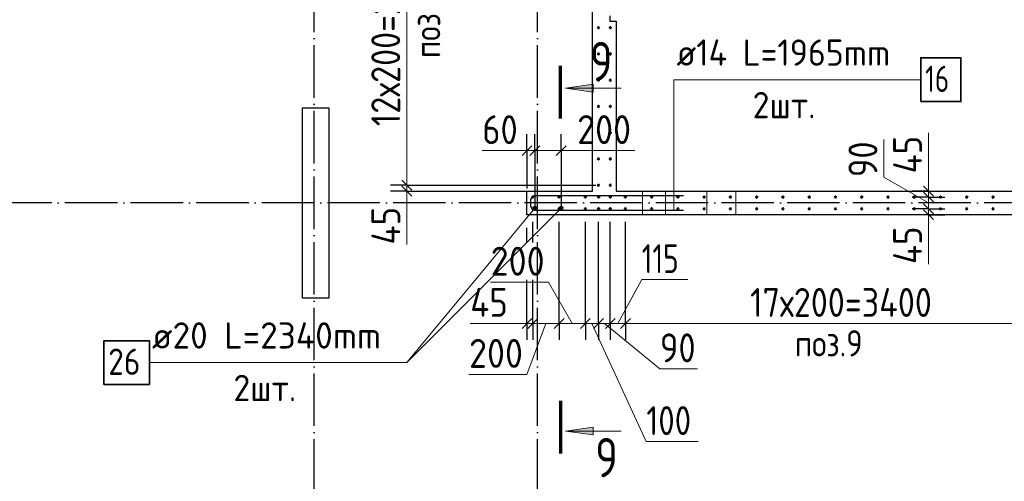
# Model space of a CAD drawing. Header units: millimetres. Extents: x -49773 to 2322955, y -3321 to 58485.
# Tile 504 of 580: x 1920075 to 1927575, y 36720 to 40237. Entities that reach past the tile are written whole.
import ezdxf

# ---------------------------------------------------------------- set-up
doc = ezdxf.new("R2010")
doc.units = ezdxf.units.MM
for name, pattern in [('______11', [500, 400, -50, 0, -50]), ('______2', [270, 200, -70]), ('______5', [1100, 800, -100, 100, -100])]:
    doc.linetypes.add(name, pattern=pattern)
for name, color, linetype, lineweight in [('Standard', 7, 'Continuous', 25), ('Арм.стержн. вертикальными 1', 22, 'Continuous', 35), ('Арм.стержн.горизонт. 2', 202, 'Continuous', 35), ('Обозначение разреза_ общее', 7, 'Continuous', 25), ('Размерная линия_ общее', 7, 'Continuous', 13), ('Стена_ общее', 7, 'Continuous', 35)]:
    doc.layers.add(name, color=color, linetype=linetype, lineweight=lineweight)
doc.layers.add('Арм.стержн. вертикальными 2', color=7, linetype='Continuous', lineweight=35, true_color=0x006e00)
doc.layers.add('Осевая линия_ общее', color=7, linetype='______5', lineweight=13, true_color=0xa0a0a0)
doc.styles.add('ISOCPEUR', font='txt')

msp = doc.modelspace()

# ---------------------------------------------------------------- hatches: boundary and pattern name
at = {"layer": 'Обозначение разреза_ общее', "linetype": 'Continuous', "lineweight": 13, "transparency": 33554687}
for points in [[(1924443.3, 39684.6), (1924233.3, 39714.6), (1924443.3, 39744.6)], [(1924443.3, 37073.2), (1924233.3, 37103.2), (1924443.3, 37133.2)]]:
    msp.add_hatch(color=7, dxfattribs=at).paths.add_polyline_path(points, flags=16)

# ---------------------------------------------------------------- linework, layer by layer
at = {"color": 7, "linetype": 'Continuous', "lineweight": 25, "transparency": 33554687}
for p, q in [((1922228.8, 38115.9), (1922228.8, 39565.9)), ((1922228.8, 39565.9), (1922428.8, 39565.9)), ((1922428.8, 39565.9), (1922428.8, 38115.9)), ((1922428.8, 38115.9), (1922228.8, 38115.9))]:
    msp.add_line(p, q, dxfattribs=at)
at = {"layer": 'Арм.стержн. вертикальными 1', "color": 4, "linetype": 'Continuous', "lineweight": 50, "transparency": 33554687}
for centre in [(1924483.8, 40176), (1924573.8, 40176), (1924483.8, 39976), (1924573.8, 39976), (1924483.8, 39776), (1924573.8, 39776), (1924483.8, 39576), (1924573.8, 39576), (1924483.8, 39376), (1924573.8, 39376), (1924483.8, 39176), (1924573.8, 39176), (1924483.8, 38976), (1924573.8, 38976), (1923983.7, 38886), (1924183.7, 38886), (1924383.7, 38886), (1924484.2, 38886), (1924573.8, 38886), (1924688.7, 38886), (1924888.7, 38886), (1925088.7, 38886), (1925288.7, 38885.9), (1925488.7, 38885.9), (1925688.7, 38885.9), (1925888.7, 38885.9), (1926088.7, 38885.9), (1926288.7, 38885.9), (1926488.7, 38885.9), (1926688.7, 38885.9), (1926888.7, 38885.9), (1927088.7, 38885.9), (1927288.7, 38885.9), (1927488.7, 38885.9), (1923983.7, 38796), (1924183.7, 38796), (1924383.7, 38796), (1924484.2, 38796.4), (1924573.7, 38796.4), (1924688.7, 38796), (1924888.7, 38796), (1925088.7, 38795.9), (1925288.7, 38795.9), (1925488.7, 38795.9), (1925688.7, 38795.9), (1925888.7, 38795.9), (1926088.7, 38795.9), (1926288.7, 38795.9), (1926488.7, 38795.9), (1926688.7, 38795.9), (1926888.7, 38795.9), (1927088.7, 38795.9), (1927288.7, 38795.9), (1927488.7, 38795.9)]:
    msp.add_circle(centre, 5, dxfattribs=at)
at = {"layer": 'Арм.стержн. вертикальными 2', "color": 7, "linetype": 'Continuous', "lineweight": 13, "transparency": 33554687}
for p, q in [((1923022.7, 37624.5), (1924198.8, 38801)), ((1923022.7, 37624.5), (1923998.8, 38801)), ((1921062.7, 37624.5), (1923022.7, 37624.5))]:
    msp.add_line(p, q, dxfattribs=at)
at = {"layer": 'Арм.стержн. вертикальными 2', "color": 7, "linetype": 'Continuous', "lineweight": 35, "transparency": 33554687}
msp.add_lwpolyline([(1920716.1, 37457.9), (1921062.7, 37457.9), (1921062.7, 37791.2), (1920716.1, 37791.2), (1920716.1, 37457.9)], dxfattribs=at)
at = {"layer": 'Арм.стержн. вертикальными 2', "color": 33, "linetype": 'Continuous', "lineweight": 50, "true_color": 0xf0a546, "transparency": 33554687}
for centre in [(1923998.8, 38801), (1924198.8, 38801)]:
    msp.add_circle(centre, 10, dxfattribs=at)
at = {"layer": 'Арм.стержн.горизонт. 2', "color": 7, "linetype": 'Continuous', "lineweight": 13, "transparency": 33554687}
for q in [(1925057.9, 38785.9), (1926937.8, 39779.8), (1925057.9, 38785.9)]:
    msp.add_line((1925057.8, 39779.8), q, dxfattribs=at)
at = {"layer": 'Арм.стержн.горизонт. 2', "color": 7, "linetype": 'Continuous', "lineweight": 35, "transparency": 33554687}
msp.add_lwpolyline([(1926937.8, 39613.1), (1927244.5, 39613.1), (1927244.5, 39946.4), (1926937.8, 39946.4), (1926937.8, 39613.1)], dxfattribs=at)
at = {"layer": 'Арм.стержн.горизонт. 2', "color": 211, "linetype": 'Continuous', "lineweight": 25, "true_color": 0xff54ff, "transparency": 33554687}
for points in [[(1925131.8, 38895.9), (1924006, 38895.9), (1923998.5, 38894.9), (1923990.9, 38892.4), (1923983.9, 38888.4), (1923978.1, 38883.6), (1923973.3, 38877.9), (1923969.4, 38870.8), (1923966.8, 38863.2), (1923965.8, 38855.7), (1923965.8, 38826.1), (1923966.8, 38818.7), (1923969.4, 38811), (1923973.3, 38804), (1923978.1, 38798.2), (1923983.9, 38793.4), (1923990.9, 38789.5), (1923998.5, 38786.9), (1924006, 38785.9), (1925131.8, 38785.9)], [(1925131.8, 38895.9), (1924006, 38895.9), (1923998.5, 38894.9), (1923990.9, 38892.4), (1923983.9, 38888.4), (1923978.1, 38883.6), (1923973.3, 38877.9), (1923969.4, 38870.8), (1923966.8, 38863.2), (1923965.8, 38855.7), (1923965.8, 38826.1), (1923966.8, 38818.7), (1923969.4, 38811), (1923973.3, 38804), (1923978.1, 38798.2), (1923983.9, 38793.4), (1923990.9, 38789.5), (1923998.5, 38786.9), (1924006, 38785.9), (1925131.8, 38785.9)], [(1924667.8, 38895.9), (1924006, 38895.9), (1923998.5, 38894.9), (1923990.9, 38892.4), (1923983.9, 38888.4), (1923978.1, 38883.6), (1923973.3, 38877.9), (1923969.4, 38870.8), (1923966.8, 38863.2), (1923965.8, 38855.7), (1923965.8, 38826.1), (1923966.8, 38818.7), (1923969.4, 38811), (1923973.3, 38804), (1923978.1, 38798.2), (1923983.9, 38793.4), (1923990.9, 38789.5), (1923998.5, 38786.9), (1924006, 38785.9), (1925131.8, 38785.9)], [(1924667.8, 38895.9), (1924006, 38895.9), (1923998.5, 38894.9), (1923990.9, 38892.4), (1923983.9, 38888.4), (1923978.1, 38883.6), (1923973.3, 38877.9), (1923969.4, 38870.8), (1923966.8, 38863.2), (1923965.8, 38855.7), (1923965.8, 38826.1), (1923966.8, 38818.7), (1923969.4, 38811), (1923973.3, 38804), (1923978.1, 38798.2), (1923983.9, 38793.4), (1923990.9, 38789.5), (1923998.5, 38786.9), (1924006, 38785.9), (1925131.8, 38785.9)]]:
    msp.add_lwpolyline(points, dxfattribs=at)
at = {"layer": 'Обозначение разреза_ общее', "color": 7, "linetype": 'Continuous', "lineweight": 70, "transparency": 33554687}
for p, q in [((1924193.4, 39483.9), (1924193.4, 39885.9)), ((1924193.4, 37333.9), (1924193.4, 36931.9))]:
    msp.add_line(p, q, dxfattribs=at)
at = {"layer": 'Обозначение разреза_ общее', "color": 7, "linetype": 'Continuous', "lineweight": 13, "transparency": 33554687}
for p, q in [((1924233.3, 39714.6), (1924443.3, 39744.6)), ((1924233.3, 39714.6), (1924657.3, 39714.6)), ((1924233.3, 39714.6), (1924233.3, 39714.6)), ((1924233.3, 39714.6), (1924233.3, 39714.6)), ((1924233.3, 39714.6), (1924233.3, 39714.6)), ((1924443.3, 39684.6), (1924233.3, 39714.6)), ((1924443.3, 39744.6), (1924443.3, 39684.6)), ((1924443.3, 39714.6), (1924458.3, 39714.6)), ((1924233.3, 37103.2), (1924443.3, 37133.2)), ((1924443.3, 37133.2), (1924443.3, 37073.2)), ((1924233.3, 37103.2), (1924657.3, 37103.2)), ((1924233.3, 37103.2), (1924233.3, 37103.2)), ((1924233.3, 37103.2), (1924233.3, 37103.2)), ((1924233.3, 37103.2), (1924233.3, 37103.2)), ((1924443.3, 37073.2), (1924233.3, 37103.2)), ((1924443.3, 37103.2), (1924458.3, 37103.2))]:
    msp.add_line(p, q, dxfattribs=at)
at = {"layer": 'Осевая линия_ общее', "color": 253, "linetype": '______11', "lineweight": -3, "true_color": 0xa0a0a0, "transparency": 33554687}
for p, q in [((1922318.8, 32140.9), (1922318.8, 55049.1)), ((1924018.8, 32140.9), (1924018.8, 55049.1)), ((1929820.8, 38840.9), (1913487, 38840.9))]:
    msp.add_line(p, q, dxfattribs=at)
at = {"layer": 'Размерная линия_ общее', "color": 7, "linetype": 'Continuous', "lineweight": 13, "transparency": 33554687}
for p, q in [((1923023.2, 41375.9), (1923023.2, 38975.9)), ((1926997.5, 39065.9), (1926997.5, 39373.9)), ((1926657.8, 39037.3), (1926657.8, 39323.3)), ((1923884.6, 39239.2), (1923598.6, 39239.2)), ((1923938.8, 39239.2), (1923863.8, 39239.2)), ((1923968.8, 39239.2), (1923884.6, 39239.2)), ((1923938.8, 39239.2), (1923998.8, 39239.2)), ((1923998.8, 39239.2), (1924198.8, 39239.2)), ((1924098.8, 39239.2), (1924320.8, 39239.7)), ((1924198.8, 39239.2), (1924273.8, 39239.2)), ((1924320.8, 39239.7), (1924760.8, 39239.7)), ((1926997.1, 38841.1), (1926657.8, 39037.3)), ((1926997.1, 38908.4), (1926997.5, 39065.9)), ((1926997.1, 38930.9), (1926997.1, 39005.9)), ((1923023.2, 38975.9), (1923023.2, 38930.9)), ((1923023.2, 38953.4), (1923023.8, 38832)), ((1923023.2, 38930.9), (1923023.2, 38855.9)), ((1926997.1, 38885.9), (1926997.1, 38930.9)), ((1926997.1, 38796.4), (1926997.1, 38885.9)), ((1923023.8, 38832), (1923023.8, 38524)), ((1926997.1, 38750.9), (1926997.1, 38796.4)), ((1926997.1, 38773.6), (1926997.8, 38683.2)), ((1926997.1, 38750.9), (1926997.1, 38675.9)), ((1926997.8, 38683.2), (1926997.8, 38375.2)), ((1924631.3, 37922.7), (1924813, 38256.7)), ((1924813, 38256.7), (1925165, 38256.7)), ((1924102.2, 38236.8), (1923662.2, 38236.8)), ((1924283.8, 37922.7), (1924102.2, 38236.8)), ((1923814.8, 37923.2), (1923506.8, 37923.2)), ((1923961.3, 37922.7), (1923814.8, 37923.2)), ((1923938.8, 37922.7), (1923863.8, 37922.7)), ((1924083.8, 37922.7), (1923937.3, 37534.6)), ((1923938.8, 37922.7), (1923983.8, 37922.7)), ((1923983.8, 37922.7), (1924183.8, 37922.7)), ((1924183.8, 37922.7), (1924383.8, 37922.7)), ((1924383.8, 37922.7), (1924484.3, 37922.7)), ((1924434, 37922.7), (1924847.7, 37022.7)), ((1924484.3, 37922.7), (1924573.8, 37922.7)), ((1924529, 37922.7), (1924951.4, 37576.9)), ((1924573.8, 37922.7), (1924688.8, 37922.7)), ((1924688.8, 37922.7), (1928088.7, 37922.7)), ((1924951.4, 37576.9), (1925237.4, 37576.9)), ((1923937.3, 37534.6), (1923497.3, 37534.6)), ((1924847.7, 37022.7), (1925243.7, 37022.7))]:
    msp.add_line(p, q, dxfattribs=at)
at = {"layer": 'Размерная линия_ общее', "color": 253, "linetype": 'Continuous', "lineweight": -3, "true_color": 0xa0a0a0, "transparency": 33554687}
for p, q in [((1923938.8, 39239.2), (1923938.8, 39364.2)), ((1923998.8, 39239.2), (1923998.8, 39364.2)), ((1924198.8, 39239.2), (1924198.8, 39364.2)), ((1923938.8, 39239.2), (1923938.8, 39114.2)), ((1923938.8, 39239.2), (1923938.8, 38950.9)), ((1923998.8, 39239.2), (1923998.8, 39114.2)), ((1923998.8, 39239.2), (1923998.8, 38815.9)), ((1924198.8, 39239.2), (1924198.8, 39114.2)), ((1924198.8, 39239.2), (1924198.8, 38815.9)), ((1923023.2, 38975.9), (1922898.2, 38975.9)), ((1923023.2, 38930.9), (1922898.2, 38930.9)), ((1923023.2, 38975.9), (1923148.2, 38975.9)), ((1923023.2, 38975.9), (1924463.8, 38975.9)), ((1923023.2, 38930.9), (1923148.2, 38930.9)), ((1923023.2, 38930.9), (1924418.8, 38930.9)), ((1926997.1, 38930.9), (1926872.1, 38930.9)), ((1926997.1, 38930.9), (1927122.1, 38930.9)), ((1926997.1, 38885.9), (1926872.1, 38885.9)), ((1926997.1, 38885.9), (1927122.1, 38885.9)), ((1926997.1, 38885.9), (1927030.8, 38885.9)), ((1926997.1, 38796.4), (1926872.1, 38796.4)), ((1926997.1, 38796.4), (1927122.1, 38796.4)), ((1926997.1, 38796.4), (1927030.8, 38796.4)), ((1926997.1, 38750.9), (1926872.1, 38750.9)), ((1926997.1, 38750.9), (1927122.1, 38750.9)), ((1923938.8, 38539.8), (1923938.8, 38650.9)), ((1923983.8, 38539.8), (1923983.8, 38695.9)), ((1923938.8, 37922.7), (1923938.8, 38047.7)), ((1923983.8, 37922.7), (1923983.8, 38047.7)), ((1924183.8, 37922.7), (1924183.8, 38047.7)), ((1924383.8, 37922.7), (1924383.8, 38047.7)), ((1924484.3, 37922.7), (1924484.3, 38047.7)), ((1924573.8, 37922.7), (1924573.8, 38047.7)), ((1924688.8, 37922.7), (1924688.8, 38047.7)), ((1923938.8, 37922.7), (1923938.8, 37797.7)), ((1923983.8, 37922.7), (1923983.8, 37797.7)), ((1924183.8, 37922.7), (1924183.8, 37797.7)), ((1924383.8, 37922.7), (1924383.8, 37797.7)), ((1924484.3, 37922.7), (1924484.3, 37797.7)), ((1924573.8, 37922.7), (1924573.8, 37797.7)), ((1924688.8, 37922.7), (1924688.8, 37797.7))]:
    msp.add_line(p, q, dxfattribs=at)
at = {"layer": 'Размерная линия_ общее', "color": 7, "linetype": 'Continuous', "lineweight": 25, "transparency": 33554687}
for p, q in [((1923901.3, 39201.7), (1923976.3, 39276.7)), ((1923961.3, 39201.7), (1924036.3, 39276.7)), ((1924161.3, 39201.7), (1924236.3, 39276.7)), ((1922985.7, 39013.4), (1923060.7, 38938.4)), ((1922985.7, 38968.4), (1923060.7, 38893.4)), ((1927034.6, 38893.4), (1926959.6, 38968.4)), ((1927034.6, 38848.4), (1926959.6, 38923.4)), ((1927034.6, 38758.9), (1926959.6, 38833.9)), ((1927034.6, 38713.4), (1926959.6, 38788.4)), ((1923901.3, 37885.2), (1923976.3, 37960.2)), ((1923946.3, 37885.2), (1924021.3, 37960.2)), ((1924146.3, 37885.2), (1924221.3, 37960.2)), ((1924346.3, 37885.2), (1924421.3, 37960.2)), ((1924446.8, 37885.2), (1924521.8, 37960.2)), ((1924536.3, 37885.2), (1924611.3, 37960.2)), ((1924651.3, 37885.2), (1924726.3, 37960.2))]:
    msp.add_line(p, q, dxfattribs=at)
at = {"layer": 'Размерная линия_ общее', "color": 253, "linetype": 'Continuous', "lineweight": -3, "true_color": 0xa0a0a0, "transparency": 33554687}
for points in [[(1926997.1, 38930.9), (1926980.5, 38930.9), (1926980.5, 38930.9), (1926970.3, 38930.9)], [(1926997.1, 38750.9), (1926980.6, 38750.9), (1926980.6, 38750.9), (1926970.3, 38750.9)], [(1924183.8, 37922.7), (1924183.8, 37940.1), (1924183.8, 37940.1), (1924183.8, 37940.2), (1924183.8, 37940.2), (1924183.8, 37940.2), (1924183.8, 37940.2), (1924183.8, 37940.3), (1924183.8, 37940.3), (1924183.8, 37981.2), (1924183.8, 37981.2), (1924183.8, 38121.5), (1924183.8, 38121.5), (1924183.8, 38695.9)], [(1924383.8, 37922.7), (1924383.8, 37940), (1924383.8, 37940), (1924383.8, 37940.1), (1924383.8, 37940.1), (1924383.8, 37940.1), (1924383.8, 37940.1), (1924383.8, 37940.3), (1924383.8, 37940.3), (1924383.8, 37992.7), (1924383.8, 37992.7), (1924383.8, 38172.6), (1924383.8, 38172.6), (1924383.8, 38695.9)], [(1924484.3, 37922.7), (1924484.3, 37940), (1924484.3, 37940), (1924484.3, 37940.1), (1924484.3, 37940.1), (1924484.3, 37940.1), (1924484.3, 37940.1), (1924484.3, 37940.3), (1924484.3, 37940.3), (1924484.3, 37998.5), (1924484.3, 37998.5), (1924484.3, 38198.2), (1924484.3, 38198.2), (1924484.3, 38696.4)], [(1924573.8, 37922.7), (1924573.8, 37940), (1924573.8, 37940), (1924573.8, 37940.1), (1924573.8, 37940.1), (1924573.8, 37940.1), (1924573.8, 37940.1), (1924573.8, 37940.3), (1924573.8, 37940.3), (1924573.8, 38003.7), (1924573.8, 38003.7), (1924573.8, 38221.1), (1924573.8, 38221.1), (1924573.8, 38696.4)], [(1924688.8, 37922.7), (1924688.8, 37939.9), (1924688.8, 37939.9), (1924688.8, 37940.1), (1924688.8, 37940.1), (1924688.8, 37940.1), (1924688.8, 37940.1), (1924688.8, 37940.4), (1924688.8, 37940.4), (1924688.8, 38010.3), (1924688.8, 38010.3), (1924688.8, 38250.4), (1924688.8, 38250.4), (1924688.8, 38695.9)], [(1923938.8, 37922.7), (1923938.8, 37940.1), (1923938.8, 37940.1), (1923938.8, 37940.2), (1923938.8, 37940.2), (1923938.8, 37940.2), (1923938.8, 37940.2), (1923938.8, 37940.3), (1923938.8, 37940.3), (1923938.8, 37967), (1923938.8, 37967), (1923938.8, 38059), (1923938.8, 38059), (1923938.8, 38253.8)], [(1923983.8, 37922.7), (1923983.8, 37940.1), (1923983.8, 37940.1), (1923983.8, 37940.2), (1923983.8, 37940.2), (1923983.8, 37940.2), (1923983.8, 37940.2), (1923983.8, 37940.3), (1923983.8, 37940.3), (1923983.8, 37969.6), (1923983.8, 37969.6), (1923983.8, 38070.4), (1923983.8, 38070.4), (1923983.8, 38253.8)]]:
    msp.add_lwpolyline(points, dxfattribs=at)
at = {"layer": 'Стена_ общее', "color": 7, "linetype": 'Continuous', "lineweight": 25, "transparency": 33554687}
for p, q in [((1924438.8, 38930.9), (1924438.8, 41460.9)), ((1924568.8, 40265.9), (1924568.8, 40225.9)), ((1924568.8, 40225.9), (1924618.8, 40225.9)), ((1924618.8, 40225.9), (1924618.8, 38930.9)), ((1923938.8, 38750.9), (1923938.8, 38930.9)), ((1923938.8, 38930.9), (1924438.8, 38930.9)), ((1924618.8, 38930.9), (1928078.8, 38930.9)), ((1928078.8, 38750.9), (1923938.8, 38750.9))]:
    msp.add_line(p, q, dxfattribs=at)
at = {"layer": 'Стена_ общее', "color": 253, "linetype": '______2', "lineweight": 18, "true_color": 0xababab, "transparency": 33554687}
for p, q in [((1924818.8, 38930.9), (1924818.8, 38750.9)), ((1924993.8, 38750.9), (1924993.8, 38930.9)), ((1925308.8, 38930.9), (1925308.8, 38750.9)), ((1925528.8, 38750.9), (1925528.8, 38930.9))]:
    msp.add_line(p, q, dxfattribs=at)

# ---------------------------------------------------------------- texts
at = {"layer": 'Standard', "color": 7, "linetype": 'Continuous', "lineweight": 18, "transparency": 33554687, "insert": (1923279.1, 39944.7), "char_height": 200, "width": 639.292, "attachment_point": 7, "rotation": 90, "style": 'ISOCPEUR'}
msp.add_mtext('\\W0.85;поз.9', dxfattribs=at)
at = {"layer": 'Standard', "color": 7, "linetype": 'Continuous', "lineweight": 18, "transparency": 33554687, "insert": (1925978.9, 37671.5), "char_height": 200, "width": 639.299, "attachment_point": 7, "style": 'ISOCPEUR'}
msp.add_mtext('\\W0.85;поз.9', dxfattribs=at)
at = {"layer": 'Арм.стержн. вертикальными 2', "color": 7, "linetype": 'Continuous', "lineweight": 25, "transparency": 33554687, "char_height": 200, "attachment_point": 7, "style": 'ISOCPEUR'}
for s, insert, width in [('\\W0.98;ø20 L=2340mm ', (1921082.7, 37731.2), 2017.03), ('\\W0.87;26', (1920749.4, 37531.2), 367.21), ('\\W0.94;2шт. ', (1921702.7, 37331.2), 774.186)]:
    msp.add_mtext(s, dxfattribs=dict(at, insert=insert, width=width))
at = {"layer": 'Арм.стержн.горизонт. 2', "color": 7, "linetype": 'Continuous', "lineweight": 25, "transparency": 33554687, "char_height": 200, "attachment_point": 7, "style": 'ISOCPEUR'}
for s, insert, width in [('\\W0.94;ø14 L=1965mm ', (1925077.8, 39886.4), 1933.174), ('\\W0.75;16', (1926971.2, 39686.4), 314.859), ('\\W0.94;2шт. ', (1925657.8, 39486.4), 774.193)]:
    msp.add_mtext(s, dxfattribs=dict(at, insert=insert, width=width))
at = {"layer": 'Обозначение разреза_ общее', "color": 7, "linetype": 'Continuous', "lineweight": 25, "transparency": 33554687, "char_height": 300, "width": 326.407, "attachment_point": 7, "style": 'ISOCPEUR'}
for insert in [(1924417.9, 39768), (1924458.9, 36750.8)]:
    msp.add_mtext('\\W0.78;9', dxfattribs=dict(at, insert=insert))
at = {"layer": 'Размерная линия_ общее', "color": 7, "linetype": 'Continuous', "lineweight": 25, "transparency": 33554687, "char_height": 220, "attachment_point": 7, "rotation": 90, "style": 'ISOCPEUR'}
for s, insert, width in [('\\W0.86;12х200=2400', (1922973.2, 39425.9), 1613.86), ('\\W0.87;90', (1926607.8, 39037.3), 403.924), ('\\W0.88;45', (1926947.5, 39065.9), 426.789), ('\\W0.88;45', (1922973.8, 38524), 426.804), ('\\W0.88;45', (1926947.7, 38375.2), 426.797)]:
    msp.add_mtext(s, dxfattribs=dict(at, insert=insert, width=width))
at = {"layer": 'Размерная линия_ общее', "color": 7, "linetype": 'Continuous', "lineweight": 25, "transparency": 33554687, "char_height": 220, "attachment_point": 7, "style": 'ISOCPEUR'}
for s, insert, width in [('\\W0.87;60', (1923598.6, 39289.2), 403.924), ('\\W0.91;200', (1924320.8, 39289.7), 561.996), ('\\W0.91;200', (1923662.2, 38286.8), 561.996), ('\\W0.74;115', (1924813, 38306.7), 455.147), ('\\W0.88;45', (1923506.8, 37973.2), 426.797), ('\\W0.86;17х200=3400', (1925638.8, 37972.7), 1613.847), ('\\W0.91;200', (1923497.3, 37584.6), 561.981), ('\\W0.87;90', (1924951.4, 37626.9), 403.924), ('\\W0.83;100', (1924847.7, 37072.7), 508.571)]:
    msp.add_mtext(s, dxfattribs=dict(at, insert=insert, width=width))

doc.saveas('drawing.dxf')
